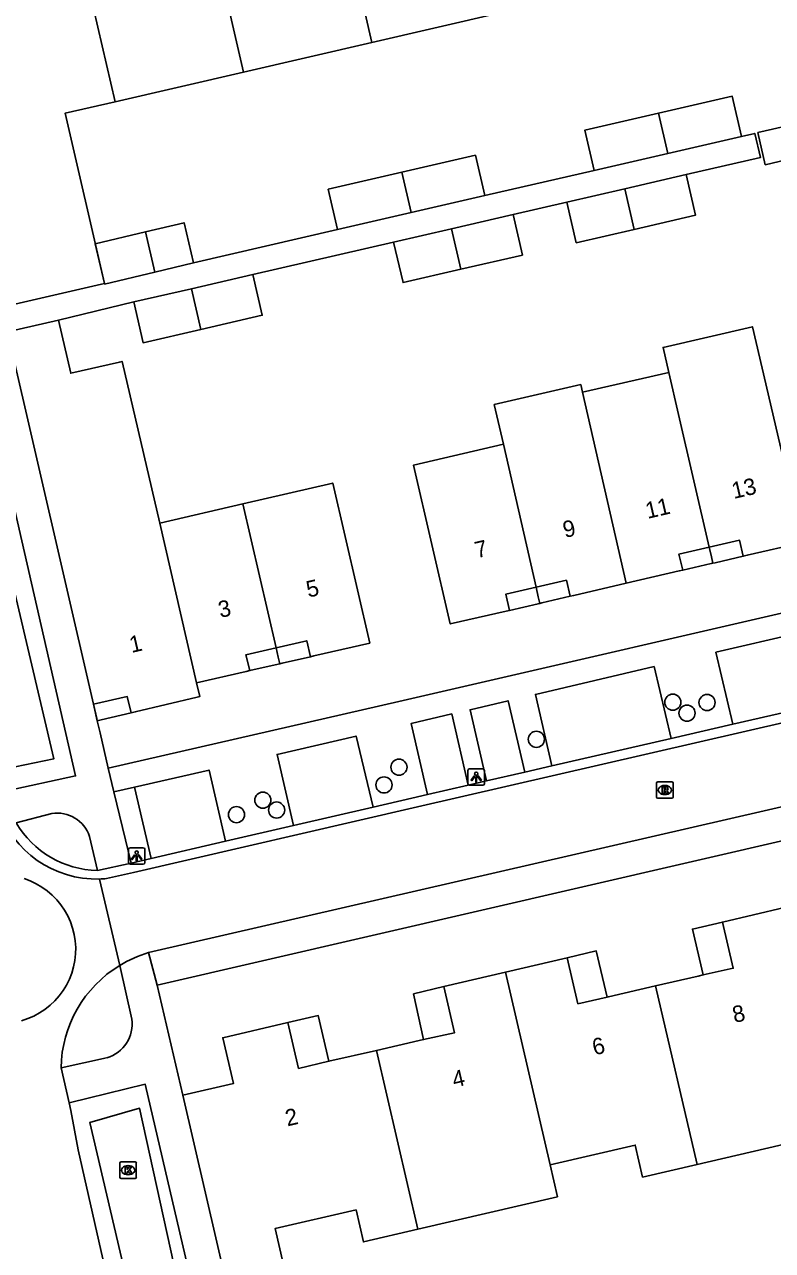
# Model space of a CAD drawing. Extents: x 156414 to 157775, y 382335 to 383765.
# Drawn here: x 156575.9 to 156621.3, y 383317.1 to 383391.6 of the extents above; entities that cross this region are included whole.
import ezdxf

# ---------------------------------------------------------------- set-up
doc = ezdxf.new("R2010")
doc.units = 0
for name, color, linetype in [('IMGEO_Boom', 7, 'Continuous'), ('IMGEO_Greppel_droge_sloot', 7, 'Continuous'), ('IMGEO_Kolk', 7, 'Continuous'), ('IMGEO_Lichtpunt', 7, 'Continuous'), ('IMGEO_Pand', 7, 'Continuous'), ('IMGEO_Pand_nummerreeks', 7, 'Continuous'), ('IMGEO_Pand_overbouw', 7, 'Continuous'), ('IMGEO_Rijbaan_lokaal_gesloten', 7, 'Continuous'), ('IMGEO_Rijbaan_lokaal_open', 7, 'Continuous'), ('IMGEO_Rioolput', 7, 'Continuous'), ('IMGEO_Voetpad_open', 7, 'Continuous')]:
    doc.layers.add(name, color=color, linetype=linetype)

msp = doc.modelspace()

# ---------------------------------------------------------------- linework, layer by layer
at = {"layer": 'IMGEO_Boom'}
for centre in [(156615.274, 383350.456), (156617.352, 383350.438), (156616.136, 383349.791), (156606.99, 383348.201), (156598.647, 383346.508), (156597.739, 383345.43), (156590.384, 383344.506), (156588.783, 383343.624), (156591.22, 383343.904)]:
    msp.add_circle(centre, 0.489, dxfattribs=at)
at = {"layer": 'IMGEO_Greppel_droge_sloot'}
for points in [[(156567.272, 383391.323), (156577.685, 383347.013), (156574.768, 383346.406)], [(156584.239, 383306.315), (156579.871, 383324.919), (156582.895, 383325.781), (156587.06, 383306.82), (156584.239, 383306.315)]]:
    msp.add_lwpolyline(points, dxfattribs=at)
at = {"layer": 'IMGEO_Kolk'}
for p, q in [((156581.776, 383322.522), (156582.628, 383322.522)), ((156581.701, 383321.596), (156581.701, 383322.448)), ((156582.212, 383321.742), (156582.187, 383321.742)), ((156582.189, 383322.302), (156582.214, 383322.302)), ((156582.702, 383322.448), (156582.702, 383321.596)), ((156582.628, 383321.522), (156581.776, 383321.522))]:
    msp.add_line(p, q, dxfattribs=at)
for points in [[(156581.776, 383322.522), (156582.628, 383322.522)], [(156581.701, 383321.596), (156581.701, 383322.448)], [(156582.022, 383322.222), (156582.145, 383322.222), (156582.145, 383322.071), (156582.275, 383322.222), (156582.439, 383322.222), (156582.293, 383322.071), (156582.446, 383321.822), (156582.294, 383321.822), (156582.209, 383321.986), (156582.145, 383321.919), (156582.145, 383321.822), (156582.022, 383321.822), (156582.022, 383322.222)], [(156582.702, 383322.448), (156582.702, 383321.596)], [(156582.628, 383321.522), (156581.776, 383321.522)]]:
    msp.add_lwpolyline(points, dxfattribs=at)
for centre, start, end in [((156581.778, 383322.446), 91.55205, 178.44795), ((156581.778, 383322.446), 91.55205, 178.44795), ((156582.626, 383322.446), 1.55205, 88.44795), ((156582.626, 383322.446), 1.55205, 88.44795), ((156581.778, 383321.598), 181.55205, 268.44795), ((156581.778, 383321.598), 181.55205, 268.44795), ((156582.626, 383321.598), 271.55205, 358.44795), ((156582.626, 383321.598), 271.55205, 358.44795)]:
    msp.add_arc(centre, 0.0765, start, end, dxfattribs=at)
for centre, major_axis, ratio, start_param, end_param in [((156582.188, 383322.022), (-0.387, 0.002), 0.722429, 4.712389, 7.853982), ((156582.213, 383322.022), (-0.39, 0.002), 0.717154, 1.570796, 4.712389)]:
    msp.add_ellipse(centre, major_axis=major_axis, ratio=ratio, start_param=start_param, end_param=end_param, dxfattribs=at)
at = {"layer": 'IMGEO_Lichtpunt'}
for p, q in [((156603.74, 383346.406), (156602.932, 383346.406)), ((156603.74, 383346.406), (156602.932, 383346.406)), ((156602.838, 383346.311), (156602.838, 383345.504)), ((156602.838, 383346.311), (156602.838, 383345.504)), ((156603.834, 383345.504), (156603.834, 383346.311)), ((156603.834, 383345.504), (156603.834, 383346.311)), ((156602.932, 383345.41), (156603.74, 383345.41)), ((156602.932, 383345.41), (156603.74, 383345.41)), ((156582.225, 383341.519), (156582.225, 383340.712)), ((156582.225, 383341.519), (156582.225, 383340.712)), ((156583.127, 383341.614), (156582.319, 383341.614)), ((156583.127, 383341.614), (156582.319, 383341.614)), ((156583.221, 383340.712), (156583.221, 383341.519)), ((156583.221, 383340.712), (156583.221, 383341.519)), ((156582.319, 383340.618), (156583.127, 383340.618)), ((156582.319, 383340.618), (156583.127, 383340.618))]:
    msp.add_line(p, q, dxfattribs=at)
for points in [[(156603.212, 383345.975), (156603.251, 383345.947), (156603.063, 383345.685), (156603.025, 383345.712), (156603.212, 383345.975)], [(156603.314, 383345.927), (156603.361, 383345.927), (156603.361, 383345.605), (156603.314, 383345.605), (156603.314, 383345.927)], [(156603.424, 383345.947), (156603.462, 383345.974), (156603.649, 383345.712), (156603.61, 383345.684), (156603.424, 383345.947)], [(156582.599, 383341.183), (156582.638, 383341.155), (156582.45, 383340.893), (156582.412, 383340.92), (156582.599, 383341.183)], [(156582.701, 383341.135), (156582.748, 383341.135), (156582.748, 383340.813), (156582.701, 383340.813), (156582.701, 383341.135)], [(156582.811, 383341.155), (156582.849, 383341.182), (156583.036, 383340.92), (156582.997, 383340.892), (156582.811, 383341.155)]]:
    msp.add_lwpolyline(points, dxfattribs=at)
for centre in [(156603.337, 383346.109), (156582.724, 383341.317)]:
    msp.add_circle(centre, 0.0994, dxfattribs=at)
for centre, start, end in [((156602.932, 383346.311), 90, 180), ((156602.932, 383346.311), 90, 180), ((156603.74, 383346.311), 0, 90), ((156603.74, 383346.311), 0, 90), ((156602.932, 383345.504), 180, 270), ((156602.932, 383345.504), 180, 270), ((156603.74, 383345.504), 270, 0), ((156603.74, 383345.504), 270, 360), ((156582.319, 383341.519), 90, 180), ((156582.319, 383341.519), 90, 180), ((156583.127, 383341.519), 0, 90), ((156583.127, 383341.519), 0, 90), ((156582.319, 383340.712), 180, 270), ((156582.319, 383340.712), 180, 270), ((156583.127, 383340.712), 270, 0), ((156583.127, 383340.712), 270, 360)]:
    msp.add_arc(centre, 0.0946, start, end, dxfattribs=at)
at = {"layer": 'IMGEO_Pand'}
for points in [[(156589.216, 383388.742), (156586.205, 383401.75)], [(156594.385, 383401.912), (156597.008, 383390.54)], [(156578.794, 383398.292), (156581.423, 383386.943)], [(156604.801, 383392.339), (156597.008, 383390.54)], [(156597.008, 383390.54), (156589.216, 383388.742)], [(156589.216, 383388.742), (156581.423, 383386.943)], [(156581.423, 383386.943), (156578.374, 383386.239), (156580.76, 383375.893)], [(156614.408, 383386.246), (156618.878, 383387.276), (156619.442, 383384.831)], [(156610.5, 383382.77), (156609.936, 383385.215), (156614.408, 383386.246)], [(156614.969, 383383.8), (156614.408, 383386.246)], [(156622.819, 383384.066), (156622.93, 383383.584), (156620.889, 383383.113), (156620.439, 383385.066), (156622.479, 383385.536)], [(156619.442, 383384.831), (156614.969, 383383.8)], [(156598.827, 383382.654), (156603.294, 383383.684), (156603.858, 383381.239)], [(156614.969, 383383.8), (156610.5, 383382.77)], [(156594.917, 383379.177), (156594.353, 383381.622), (156598.827, 383382.654)], [(156598.827, 383382.654), (156599.391, 383380.209)], [(156612.358, 383381.652), (156616.09, 383382.513)], [(156616.09, 383382.513), (156616.659, 383380.049), (156612.924, 383379.187)], [(156608.844, 383380.841), (156612.358, 383381.652)], [(156612.924, 383379.187), (156612.358, 383381.652)], [(156603.858, 383381.239), (156599.391, 383380.209)], [(156612.924, 383379.187), (156609.412, 383378.377), (156608.844, 383380.841)], [(156599.391, 383380.209), (156594.917, 383379.177)], [(156601.839, 383379.225), (156605.571, 383380.086)], [(156605.571, 383380.086), (156606.14, 383377.622), (156602.409, 383376.761)], [(156583.256, 383379.032), (156585.598, 383379.587), (156586.164, 383377.143)], [(156598.325, 383378.414), (156601.839, 383379.225)], [(156602.409, 383376.761), (156601.839, 383379.225)], [(156580.769, 383375.895), (156580.212, 383378.31), (156583.256, 383379.032)], [(156583.256, 383379.032), (156583.822, 383376.587)], [(156602.409, 383376.761), (156598.893, 383375.95), (156598.325, 383378.414)], [(156586.164, 383377.143), (156583.822, 383376.587)], [(156583.822, 383376.587), (156580.776, 383375.865), (156580.769, 383375.895)], [(156586.05, 383375.581), (156589.773, 383376.44)], [(156589.773, 383376.44), (156590.344, 383373.966), (156586.62, 383373.107)], [(156580.76, 383375.893), (156580.584, 383375.852), (156574.534, 383374.457)], [(156582.546, 383374.773), (156586.05, 383375.581)], [(156586.62, 383373.107), (156586.05, 383375.581)], [(156586.62, 383373.107), (156583.117, 383372.299), (156582.546, 383374.773)], [(156574.881, 383372.964), (156577.978, 383373.678)], [(156577.978, 383373.678), (156578.724, 383370.444), (156581.676, 383371.125), (156581.841, 383371.163), (156584.119, 383361.335)], [(156615.035, 383370.497), (156614.686, 383372.015), (156620.111, 383373.268), (156620.916, 383369.808), (156623.162, 383360.16), (156619.789, 383359.381), (156619.553, 383359.327), (156619.328, 383360.301), (156617.478, 383359.874)], [(156580.103, 383350.328), (156574.881, 383372.964)], [(156609.789, 383369.285), (156615.035, 383370.497)], [(156617.478, 383359.874), (156615.624, 383367.936), (156615.035, 383370.497)], [(156604.986, 383366.128), (156604.429, 383368.539), (156609.681, 383369.752), (156609.789, 383369.285)], [(156612.445, 383357.681), (156609.789, 383369.285)], [(156606.97, 383357.437), (156605.133, 383357.012), (156605.357, 383356.037), (156605.149, 383355.989), (156601.763, 383355.209), (156599.53, 383364.868), (156604.986, 383366.128)], [(156606.97, 383357.437), (156604.986, 383366.128)], [(156589.175, 383362.507), (156594.63, 383363.771), (156596.874, 383354.053), (156593.487, 383353.271), (156593.27, 383353.221), (156593.045, 383354.195), (156591.188, 383353.767)], [(156584.119, 383361.335), (156589.175, 383362.507)], [(156591.188, 383353.767), (156589.175, 383362.507)], [(156586.349, 383351.641), (156584.119, 383361.335)], [(156617.478, 383359.874), (156615.649, 383359.452), (156615.875, 383358.478), (156615.666, 383358.429), (156612.445, 383357.681)], [(156612.445, 383357.681), (156609.264, 383356.942), (156609.037, 383356.889), (156608.811, 383357.862), (156606.97, 383357.437)], [(156591.188, 383353.767), (156589.352, 383353.343), (156589.586, 383352.38), (156589.369, 383352.33), (156586.349, 383351.641)], [(156586.349, 383351.641), (156586.557, 383350.8), (156586.386, 383350.759), (156582.638, 383349.87), (156582.384, 383349.81), (156582.149, 383350.8), (156580.103, 383350.328)], [(156622.059, 383337.976), (156618.288, 383337.099), (156618.941, 383334.294), (156617.121, 383333.888), (156616.811, 383333.819), (156614.227, 383333.221)], [(156614.227, 383333.221), (156611.36, 383332.558), (156611.28, 383332.539), (156609.517, 383332.132), (156608.862, 383334.928), (156605.114, 383334.051)], [(156605.114, 383334.051), (156601.366, 383333.173), (156602.023, 383330.369), (156600.145, 383329.958), (156599.87, 383329.898), (156597.281, 383329.301)], [(156607.818, 383322.352), (156605.114, 383334.051)], [(156614.227, 383333.221), (156616.744, 383322.367)], [(156597.281, 383329.301), (156594.397, 383328.636), (156592.55, 383328.21), (156591.905, 383330.986), (156587.952, 383330.068), (156588.597, 383327.287), (156585.518, 383326.572)], [(156599.791, 383318.429), (156597.281, 383329.301)], [(156585.518, 383326.572), (156590.408, 383305.486)], [(156625.197, 383324.324), (156616.744, 383322.367)], [(156616.744, 383322.367), (156613.442, 383321.602), (156612.991, 383323.55), (156607.818, 383322.352)], [(156607.818, 383322.352), (156608.269, 383320.404), (156599.791, 383318.429)], [(156599.791, 383318.429), (156596.493, 383317.661), (156596.044, 383319.61), (156591.123, 383318.477), (156593.927, 383306.296)]]:
    msp.add_lwpolyline(points, dxfattribs=at)
at = {"layer": 'IMGEO_Pand_overbouw'}
for points in [[(156615.875, 383358.478), (156617.605, 383358.877), (156617.703, 383358.9), (156617.613, 383359.289), (156617.478, 383359.874), (156615.649, 383359.452)], [(156617.478, 383359.874), (156617.613, 383359.289), (156617.703, 383358.9), (156617.839, 383358.931), (156619.553, 383359.327), (156619.328, 383360.301)], [(156606.97, 383357.437), (156607.106, 383356.851), (156607.196, 383356.463), (156607.326, 383356.493), (156609.037, 383356.889), (156608.811, 383357.862)], [(156606.97, 383357.437), (156605.133, 383357.012), (156605.357, 383356.037), (156607.092, 383356.439), (156607.196, 383356.463), (156607.106, 383356.851)], [(156593.27, 383353.221), (156593.045, 383354.195), (156591.188, 383353.767), (156591.317, 383353.202), (156591.41, 383352.796), (156591.552, 383352.829)], [(156591.188, 383353.767), (156589.352, 383353.343), (156589.586, 383352.38), (156591.318, 383352.775), (156591.41, 383352.796), (156591.317, 383353.202)], [(156582.384, 383349.81), (156582.149, 383350.8), (156580.103, 383350.328), (156580.3, 383349.467), (156580.334, 383349.324), (156580.567, 383349.379)], [(156617.121, 383333.888), (156618.941, 383334.294), (156618.288, 383337.099), (156616.462, 383336.674)], [(156608.862, 383334.928), (156609.517, 383332.132), (156611.28, 383332.539), (156610.623, 383335.34)], [(156599.532, 383332.743), (156600.145, 383329.958), (156602.023, 383330.369), (156601.366, 383333.173)], [(156592.55, 383328.21), (156594.397, 383328.636), (156593.745, 383331.413), (156591.905, 383330.986)]]:
    msp.add_lwpolyline(points, close=True, dxfattribs=at)
at = {"layer": 'IMGEO_Rijbaan_lokaal_gesloten'}
for points in [[(156580.9, 383339.743), (156582.533, 383340.112), (156599.507, 383344.038), (156628.174, 383350.645), (156654.216, 383356.639), (156656.606, 383357.207), (156691.395, 383365.232)], [(156692.518, 383360.371), (156674.693, 383356.254), (156656.141, 383351.999), (156630.503, 383346.082), (156583.446, 383335.24)], [(156580.467, 383339.714), (156581.697, 383334.465)], [(156578.135, 383328.241), (156578.629, 383326.107)], [(156578.629, 383326.107), (156578.722, 383325.646), (156579.165, 383323.259), (156581.056, 383314.93), (156582.698, 383307.866), (156583.152, 383306.635), (156583.276, 383306.668), (156583.563, 383305.666)]]:
    msp.add_lwpolyline(points, dxfattribs=at)
for centre, radius, start, end in [((156580.274, 383345.951), 6.24, 198.05494, 271.77543), ((156580.237, 383346.389), 6.679, 271.96991, 275.69337), ((156585.549, 383328.134), 7.411, 106.48289, 121.31436), ((156585.547, 383328.13), 7.413, 121.29063, 179.14429)]:
    msp.add_arc(centre, radius, start, end, dxfattribs=at)
at = {"layer": 'IMGEO_Rijbaan_lokaal_open'}
for points in [[(156623.984, 383350.281), (156618.919, 383349.114)], [(156618.919, 383349.114), (156615.173, 383348.252)], [(156615.173, 383348.252), (156607.919, 383346.581)], [(156607.919, 383346.581), (156606.298, 383346.207)], [(156603.972, 383345.672), (156602.858, 383345.415)], [(156606.298, 383346.207), (156603.972, 383345.672)], [(156600.38, 383344.844), (156599.424, 383344.624), (156597.079, 383344.082)], [(156602.858, 383345.415), (156600.38, 383344.844)], [(156597.079, 383344.082), (156592.242, 383342.963)], [(156592.242, 383342.963), (156588.121, 383342.011)], [(156588.121, 383342.011), (156583.598, 383340.965)], [(156582.391, 383340.686), (156580.339, 383340.234)], [(156583.598, 383340.965), (156582.391, 383340.686)], [(156575.886, 383339.735), (156576.259, 383339.598), (156576.619, 383339.428), (156576.962, 383339.227), (156577.286, 383338.997), (156577.589, 383338.739), (156577.867, 383338.456), (156578.12, 383338.149), (156578.344, 383337.82), (156578.539, 383337.474), (156578.703, 383337.111), (156578.833, 383336.736), (156578.931, 383336.35), (156578.993, 383335.958), (156579.021, 383335.561), (156579.014, 383335.164), (156578.972, 383334.768), (156578.895, 383334.378), (156578.784, 383333.996), (156578.64, 383333.626), (156578.464, 383333.27), (156578.257, 383332.93), (156578.021, 383332.61), (156577.757, 383332.313), (156577.468, 383332.039), (156577.157, 383331.792), (156576.825, 383331.574), (156576.474, 383331.386), (156576.109, 383331.229), (156575.731, 383331.105)]]:
    msp.add_lwpolyline(points, dxfattribs=at)
msp.add_arc((156580.438, 383346.044), 5.811, 210.14362, 269.02293, dxfattribs=at)
at = {"layer": 'IMGEO_Rioolput'}
for p, q in [((156614.361, 383345.619), (156615.213, 383345.619)), ((156614.286, 383344.693), (156614.286, 383345.545)), ((156614.797, 383344.839), (156614.772, 383344.839)), ((156614.774, 383345.399), (156614.799, 383345.399)), ((156615.287, 383345.545), (156615.287, 383344.693)), ((156615.213, 383344.619), (156614.361, 383344.619))]:
    msp.add_line(p, q, dxfattribs=at)
for points in [[(156614.361, 383345.619), (156615.213, 383345.619)], [(156614.286, 383344.693), (156614.286, 383345.545)], [(156614.875, 383345.317), (156614.623, 383345.319), (156614.623, 383344.919)], [(156614.623, 383344.919), (156614.747, 383344.919), (156614.747, 383345.081), (156614.758, 383345.081)], [(156614.801, 383345.238), (156614.747, 383345.238), (156614.747, 383345.157)], [(156614.747, 383345.157), (156614.799, 383345.157)], [(156614.805, 383345.052), (156614.876, 383344.919), (156615.016, 383344.919), (156614.951, 383345.045)], [(156615.287, 383345.545), (156615.287, 383344.693)], [(156615.213, 383344.619), (156614.361, 383344.619)]]:
    msp.add_lwpolyline(points, dxfattribs=at)
for centre, radius, start, end in [((156614.363, 383345.543), 0.0765, 91.55205, 178.44795), ((156614.363, 383345.543), 0.0765, 91.55205, 178.44795), ((156615.211, 383345.543), 0.0765, 1.55205, 88.44795), ((156615.211, 383345.543), 0.0765, 1.55205, 88.44795), ((156614.757, 383345.028), 0.0533, 26.02933, 88.69889), ((156614.783, 383345.346), 0.19, 274.7715, 282.96867), ((156614.807, 383345.142), 0.0964, 77.00612, 93.18647), ((156614.821, 383345.199), 0.0378, 276.66336, 79.67722), ((156614.874, 383345.207), 0.109, 350.36119, 89.41601), ((156614.872, 383345.207), 0.112, 277.58423, 350.98172), ((156614.856, 383344.992), 0.108, 29.51342, 73.79051), ((156614.363, 383344.695), 0.0765, 181.55205, 268.44795), ((156614.363, 383344.695), 0.0765, 181.55205, 268.44795), ((156615.211, 383344.695), 0.0765, 271.55205, 358.44795), ((156615.211, 383344.695), 0.0765, 271.55205, 358.44795)]:
    msp.add_arc(centre, radius, start, end, dxfattribs=at)
for centre, major_axis, ratio, start_param, end_param in [((156614.773, 383345.119), (-0.387, 0.002), 0.722429, 4.712389, 7.853982), ((156614.798, 383345.119), (-0.39, 0.002), 0.717154, 1.570796, 4.712389)]:
    msp.add_ellipse(centre, major_axis=major_axis, ratio=ratio, start_param=start_param, end_param=end_param, dxfattribs=at)
at = {"layer": 'IMGEO_Voetpad_open'}
for points in [[(156619.442, 383384.831), (156620.25, 383385.017), (156620.588, 383383.551), (156616.09, 383382.513)], [(156603.858, 383381.239), (156610.5, 383382.77)], [(156608.844, 383380.841), (156605.571, 383380.086)], [(156586.164, 383377.143), (156594.917, 383379.177)], [(156598.325, 383378.414), (156589.773, 383376.44)], [(156580.76, 383375.893), (156580.769, 383375.895)], [(156582.546, 383374.773), (156577.978, 383373.678)], [(156574.732, 383345.047), (156579.015, 383345.974), (156573.966, 383367.976)], [(156580.999, 383346.443), (156598.648, 383350.499), (156626.865, 383357.03), (156652.776, 383362.999)], [(156618.919, 383349.114), (156617.889, 383353.495), (156622.96, 383354.681), (156623.984, 383350.281)], [(156607.919, 383346.581), (156606.932, 383350.931), (156614.139, 383352.617), (156615.173, 383348.252)], [(156580.103, 383350.328), (156580.334, 383349.324), (156580.502, 383348.603), (156580.999, 383346.443)], [(156603.972, 383345.672), (156602.962, 383350.002), (156605.271, 383350.542), (156606.298, 383346.207)], [(156583.967, 383333.256), (156629.258, 383343.726), (156655.27, 383349.748)], [(156600.38, 383344.844), (156599.391, 383349.166), (156601.849, 383349.742), (156602.858, 383345.415)], [(156592.242, 383342.963), (156591.251, 383347.286), (156596.049, 383348.393), (156597.079, 383344.082)], [(156580.999, 383346.443), (156581.344, 383345.001)], [(156582.598, 383345.29), (156587.124, 383346.334), (156588.121, 383342.011)], [(156581.344, 383345.001), (156582.598, 383345.29)], [(156582.391, 383340.686), (156581.344, 383345.001)], [(156582.598, 383345.29), (156583.598, 383340.965)], [(156575.413, 383343.126), (156577.568, 383343.689)], [(156579.857, 383342.302), (156580.339, 383340.234)], [(156583.446, 383335.24), (156583.967, 383333.256)], [(156582.425, 383331.205), (156581.697, 383334.465)], [(156585.518, 383326.572), (156583.967, 383333.256)], [(156578.135, 383328.241), (156580.901, 383328.856)], [(156588.646, 383304.055), (156583.239, 383327.243), (156578.629, 383326.107)]]:
    msp.add_lwpolyline(points, dxfattribs=at)
for centre, radius, start, end in [((156577.907, 383341.665), 2.052, 18.07568, 99.4975), ((156580.316, 383330.905), 2.131, 285.94904, 8.10101)]:
    msp.add_arc(centre, radius, start, end, dxfattribs=at)

# ---------------------------------------------------------------- texts
at = {"layer": 'IMGEO_Pand_nummerreeks'}
for s, rotation, p in [('13', 13.02906, (156618.976, 383362.804)), ('11', 13.02906, (156613.738, 383361.592)), ('9', 13.03131, (156608.725, 383360.432)), ('7', 13.03131, (156603.376, 383359.194)), ('5', 12.99122, (156593.144, 383356.804)), ('3', 12.99122, (156587.804, 383355.572)), ('1', 12.99053, (156582.409, 383353.446)), ('8', 13.02575, (156619.018, 383330.963)), ('6', 13.02333, (156610.509, 383328.995)), ('4', 13.02575, (156602.004, 383327.027)), ('2', 13.06136, (156591.871, 383324.678))]:
    msp.add_text(s, height=1, rotation=rotation, dxfattribs=at).set_placement(p)

doc.saveas('drawing.dxf')
